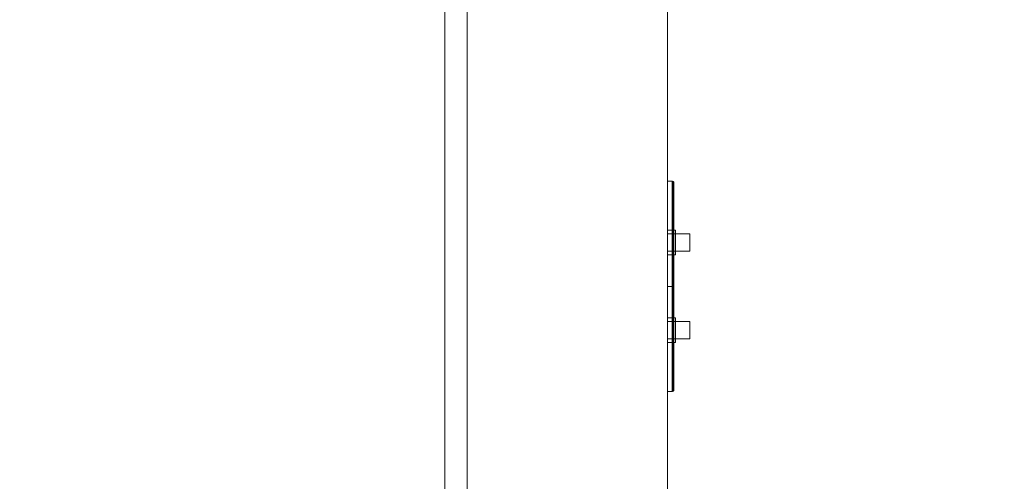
# Model space of a CAD drawing. Header units: inches. Extents: x -263 to 528, y -1 to 602.
# Tile 420 of 656: x 40 to 63, y 447 to 457. Entities that reach past the tile are written whole.
import ezdxf

# ---------------------------------------------------------------- set-up
doc = ezdxf.new("R2010")
doc.units = ezdxf.units.IN
doc.header["$MEASUREMENT"] = 0
for name, color, linetype in [('Twindo - Backsplash', 7, 'Continuous'), ('Twindo - Electrical', 7, 'Continuous'), ('Twindo - Fixtures', 7, 'Continuous'), ('Twindo - Slabs', 7, 'Continuous'), ('Twindo - Walls', 7, 'Continuous')]:
    doc.layers.add(name, color=color, linetype=linetype)

# ---------------------------------------------------------------- blocks, each defined once
blk = doc.blocks.new('Slab_D0BD3B49-249D-4DA8-80D4-D821BCE50D6B', base_point=(-249.5, 387))
at = {"layer": 'Twindo - Slabs', "lineweight": 0}
mesh = blk.add_polyface(dxfattribs=at)
corners = [(-192, 387), (-249.5, 387), (-249.5, 387, -6), (-192, 387, -6), (-89.75, 579.5), (-249.5, 579.5), (-192, 134.5), (-132, 134.5), (-132, 124.5), (10, 124.5), (10, 13.75), (161.5, 13.75), (161.5, 6.5), (252, 6.5), (252, 14), (415.5, 14), (415.5, 322.5), (222.5, 322.5), (222.5, 357.5), (-4, 357.5), (-4, 413), (101.5, 413), (101.5, 553.5), (-89.75, 553.5), (-249.5, 579.5, -6), (-192, 134.5, -6), (-89.75, 579.5, -6), (-89.75, 553.5, -6), (101.5, 553.5, -6), (101.5, 413, -6), (-4, 413, -6), (-4, 357.5, -6), (222.5, 357.5, -6), (222.5, 322.5, -6), (415.5, 322.5, -6), (415.5, 14, -6), (252, 14, -6), (252, 6.5, -6), (161.5, 6.5, -6), (161.5, 13.75, -6), (10, 13.75, -6), (10, 124.5, -6), (-132, 124.5, -6), (-132, 134.5, -6)]
mesh.append_faces([[corners[k] for k in face] for face in [(0, 1, 2, 3), (1, 5, 24, 2), (6, 0, 3, 25), (5, 4, 26, 24), (7, 6, 25, 43), (8, 7, 43, 42), (9, 8, 42, 41), (10, 9, 41, 40), (11, 10, 40, 39), (12, 11, 39, 38), (13, 12, 38, 37), (14, 13, 37, 36), (15, 14, 36, 35), (16, 15, 35, 34), (17, 16, 34, 33), (18, 17, 33, 32), (19, 18, 32, 31), (20, 19, 31, 30), (21, 20, 30, 29), (22, 21, 29, 28), (23, 22, 28, 27), (4, 23, 27, 26)]], dxfattribs={"color": 254})
mesh.append_faces([[corners[k] for k in face] for face in [(22, 20, 21), (16, 14, 15)]], dxfattribs={"vtx0": -1, "color": 254})
mesh.append_faces([[corners[k] for k in face] for face in [(28, 30, 27), (34, 36, 33)]], dxfattribs={"vtx0": -1, "vtx1": -1, "color": 254})
mesh.append_faces([[corners[k] for k in face] for face in [(4, 0, 7), (19, 23, 8), (19, 9, 11), (43, 3, 26), (42, 27, 31), (39, 41, 31)]], dxfattribs={"vtx0": -1, "vtx1": -1, "vtx2": -1, "color": 254})
mesh.append_faces([[corners[k] for k in face] for face in [(23, 7, 8), (19, 8, 9), (17, 11, 12), (17, 12, 13), (17, 13, 14), (3, 24, 26), (43, 26, 27), (39, 31, 32), (39, 32, 33)]], dxfattribs={"vtx0": -1, "vtx2": -1, "color": 254})
mesh.append_faces([[corners[k] for k in face] for face in [(29, 30, 28), (35, 36, 34)]], dxfattribs={"vtx1": -1, "color": 254})
mesh.append_faces([[corners[k] for k in face] for face in [(4, 5, 0), (23, 4, 7), (19, 20, 23), (22, 23, 20), (18, 19, 11), (17, 18, 11), (16, 17, 14), (42, 43, 27), (30, 31, 27), (41, 42, 31), (38, 39, 33), (37, 38, 33), (36, 37, 33)]], dxfattribs={"vtx1": -1, "vtx2": -1, "color": 254})
mesh.append_faces([[corners[k] for k in face] for face in [(5, 1, 0), (0, 6, 7), (9, 10, 11), (3, 2, 24), (43, 25, 3), (39, 40, 41)]], dxfattribs={"vtx2": -1, "color": 254})
blk = doc.blocks.new('Slab_C16FED3F-F51D-4887-95C2-45D370958F54', base_point=(-255.75, 595))
at = {"layer": 'Twindo - Slabs', "lineweight": 0}
mesh = blk.add_polyface(dxfattribs=at)
corners = [(95.5, 568, 128), (95.5, 570, 128), (-75.75, 570, 128), (-75.75, 595, 128), (-255.75, 595, 128), (-255.75, 379, 128), (-198, 379, 128), (-198, 134.5, 128), (-136, 134.5, 128), (-136, 110.5, 128), (6.5, 110.5, 128), (6.5, 6.5, 128), (315.5, 6.5, 128), (315.5, 8, 128), (378.5, 8, 128), (378.5, 6.5, 128), (523, 6.5, 128), (523, 132.25, 128), (421.5, 132.25, 128), (421.5, 333, 128), (239, 333, 128), (239, 391.501, 128), (240, 391.501, 128), (240, 457, 128), (237, 457, 128), (237, 568, 128), (201, 127.5, 128), (201, 128.125, 128), (244.5, 128.125, 128), (244.5, 127.5, 128), (244.5, 15, 128), (161.5, 15, 128), (161.5, 146.5, 128), (200.935, 146.5, 128), (200.997, 146.5, 128), (200.997, 128.5, 128), (95.5, 568, 101), (95.5, 570, 101), (-75.75, 570, 101), (-75.75, 595, 101), (-255.75, 595, 101), (-255.75, 379, 101), (-198, 379, 101), (-198, 134.5, 101), (-136, 134.5, 101), (-136, 110.5, 101), (6.5, 110.5, 101), (6.5, 6.5, 101), (315.5, 6.5, 101), (315.5, 8, 101), (378.5, 8, 101), (378.5, 6.5, 101), (523, 6.5, 101), (523, 132.25, 101), (421.5, 132.25, 101), (421.5, 333, 101), (239, 333, 101), (239, 391.501, 101), (240, 391.501, 101), (240, 457, 101), (237, 457, 101), (237, 568, 101), (201, 127.5, 120), (201, 128, 120), (201, 128.125, 120), (244.5, 128.125, 120), (244.5, 128, 120), (244.5, 127.5, 120), (244.5, 127.5, 101), (244.5, 15, 101), (161.5, 15, 101), (161.5, 146.5, 101), (200.935, 146.5, 101), (200.997, 146.5, 101), (200.997, 128.5, 114.5), (201, 127.5, 101)]
mesh.append_faces([[corners[k] for k in face] for face in [(36, 37, 1, 0), (37, 38, 2, 1), (38, 39, 3, 2), (39, 40, 4, 3), (40, 41, 5, 4), (41, 42, 6, 5), (42, 43, 7, 6), (43, 44, 8, 7), (44, 45, 9, 8), (45, 46, 10, 9), (46, 47, 11, 10), (47, 48, 12, 11), (48, 49, 13, 12), (49, 50, 14, 13), (50, 51, 15, 14), (51, 52, 16, 15), (52, 53, 17, 16), (53, 54, 18, 17), (54, 55, 19, 18), (55, 56, 20, 19), (56, 57, 21, 20), (57, 58, 22, 21), (58, 59, 23, 22), (59, 60, 24, 23), (60, 61, 25, 24), (61, 36, 0, 25), (28, 27, 64, 65), (69, 70, 31, 30), (70, 71, 32, 31), (33, 32, 71, 72), (33, 72, 73, 34), (34, 73, 74, 35), (62, 67, 66, 63), (65, 64, 63, 66), (67, 62, 75, 68), (72, 74, 73)]], dxfattribs={"color": 254})
mesh.append_faces([[corners[k] for k in face] for face in [(23, 21, 22), (27, 63, 64), (29, 66, 67), (29, 69, 30), (75, 74, 72), (52, 54, 53)]], dxfattribs={"vtx0": -1, "color": 254})
mesh.append_faces([[corners[k] for k in face] for face in [(16, 18, 15), (59, 57, 60)]], dxfattribs={"vtx0": -1, "vtx1": -1, "color": 254})
mesh.append_faces([[corners[k] for k in face] for face in [(3, 6, 8), (31, 0, 11), (0, 32, 34), (24, 34, 27), (20, 24, 27), (28, 30, 12), (20, 28, 13), (75, 26, 74), (44, 42, 39), (47, 36, 70), (75, 60, 56), (49, 68, 56)]], dxfattribs={"vtx0": -1, "vtx1": -1, "vtx2": -1, "color": 254})
mesh.append_faces([[corners[k] for k in face] for face in [(2, 8, 9), (2, 9, 10), (0, 10, 11), (20, 27, 28), (30, 11, 12), (28, 12, 13), (20, 13, 14), (18, 14, 15), (42, 40, 39), (44, 39, 38), (46, 38, 37), (46, 37, 36), (72, 36, 61), (75, 61, 60), (47, 70, 69), (49, 69, 68), (50, 56, 55), (50, 55, 54)]], dxfattribs={"vtx0": -1, "vtx2": -1, "color": 254})
mesh.append_faces([[corners[k] for k in face] for face in [(17, 18, 16), (58, 57, 59)]], dxfattribs={"vtx1": -1, "color": 254})
mesh.append_faces([[corners[k] for k in face] for face in [(3, 4, 6), (2, 3, 8), (1, 2, 10), (0, 1, 10), (31, 32, 0), (25, 0, 34), (24, 25, 34), (20, 21, 24), (23, 24, 21), (30, 31, 11), (19, 20, 14), (18, 19, 14), (45, 44, 38), (46, 45, 38), (47, 46, 36), (71, 70, 36), (72, 71, 36), (75, 72, 61), (57, 56, 60), (68, 75, 56), (48, 47, 69), (49, 48, 69), (50, 49, 56), (51, 50, 54), (52, 51, 54)]], dxfattribs={"vtx1": -1, "vtx2": -1, "color": 254})
mesh.append_faces([[corners[k] for k in face] for face in [(4, 5, 6), (6, 7, 8), (26, 35, 74), (42, 41, 40), (44, 43, 42)]], dxfattribs={"vtx2": -1, "color": 254})
mesh.append_faces([[corners[k] for k in face] for face in [(27, 26, 62, 63), (29, 28, 65, 66), (29, 67, 68, 69)]], dxfattribs={"vtx3": -1, "color": 254})
blk = doc.blocks.new('Wall_92010499-D521-47A9-A7CD-C72EA766553A', base_point=(55, 395.501))
at = {"layer": 'Twindo - Walls', "lineweight": 0}
mesh = blk.add_polyface(dxfattribs=at)
corners = [(50.5, 460.501, 247.5), (50.5, 402.001, 247.5), (55, 402.001, 247.5), (55, 460.501, 247.5), (50.5, 460.501, 128), (50.5, 402.001, 128), (55, 402.001, 128), (55, 460.501, 128)]
mesh.append_faces([[corners[k] for k in face] for face in [(0, 1, 2, 3), (4, 5, 1, 0), (5, 6, 2, 1), (3, 2, 6, 7), (4, 0, 3, 7), (7, 6, 5, 4)]], dxfattribs={"color": 254})
blk = doc.blocks.new('Slab_092C35A8-B736-40A4-87C8-E1895AE3592A', base_point=(-75.75, 448))
at = {"layer": 'Twindo - Slabs', "lineweight": 0}
mesh = blk.add_polyface(dxfattribs=at)
corners = [(-75.75, 448, 254), (-75.75, 448, 247.5), (-15.5, 448, 247.5), (-15.5, 448, 254), (-75.75, 570, 254), (-75.75, 570, 247.5), (95.5, 570, 247.5), (95.5, 395.501, 247.5), (-15.5, 395.501, 247.5), (-15.5, 395.501, 254), (95.5, 395.501, 254), (95.5, 570, 254)]
mesh.append_faces([[corners[k] for k in face] for face in [(0, 1, 2, 3), (4, 5, 1, 0), (3, 2, 8, 9), (11, 6, 5, 4), (10, 7, 6, 11), (9, 8, 7, 10)]], dxfattribs={"color": 254})
mesh.append_faces([[corners[k] for k in face] for face in [(10, 3, 9)]], dxfattribs={"vtx0": -1, "color": 254})
mesh.append_faces([[corners[k] for k in face] for face in [(7, 2, 6), (6, 2, 5), (11, 3, 10)]], dxfattribs={"vtx0": -1, "vtx1": -1, "color": 254})
mesh.append_faces([[corners[k] for k in face] for face in [(11, 4, 3)]], dxfattribs={"vtx1": -1, "vtx2": -1, "color": 254})
mesh.append_faces([[corners[k] for k in face] for face in [(2, 1, 5), (7, 8, 2), (4, 0, 3)]], dxfattribs={"vtx2": -1, "color": 254})
blk = doc.blocks.new('Slab_30F11852-7E44-49CB-B863-1AFF19E38BE2', base_point=(-15.5, 395.501))
at = {"layer": 'Twindo - Fixtures', "lineweight": 0}
mesh = blk.add_polyface(dxfattribs=at)
corners = [(-15.5, 395.501, 247.5), (-15.5, 395.501, 242.75), (50.5, 395.501, 242.75), (50.5, 395.501, 247.5), (-15.5, 448, 247.5), (-15.5, 448, 242.75), (-11.75, 448, 242.75), (-11.122, 447.409, 242.75), (3.969, 462.5, 242.75), (50.5, 462.5, 242.75), (50.5, 462.5, 247.5), (3.969, 462.5, 247.5), (-11.122, 447.409, 247.5), (-11.75, 448, 247.5)]
mesh.append_faces([[corners[k] for k in face] for face in [(0, 1, 2, 3), (4, 5, 1, 0), (3, 2, 9, 10), (13, 6, 5, 4), (12, 7, 6, 13), (11, 8, 7, 12), (10, 9, 8, 11)]], dxfattribs={"color": 254})
mesh.append_faces([[corners[k] for k in face] for face in [(2, 8, 9)]], dxfattribs={"vtx0": -1, "color": 254})
mesh.append_faces([[corners[k] for k in face] for face in [(3, 11, 0)]], dxfattribs={"vtx0": -1, "vtx1": -1, "color": 254})
mesh.append_faces([[corners[k] for k in face] for face in [(1, 6, 7), (1, 7, 8)]], dxfattribs={"vtx0": -1, "vtx2": -1, "color": 254})
mesh.append_faces([[corners[k] for k in face] for face in [(10, 11, 3)]], dxfattribs={"vtx1": -1, "color": 254})
mesh.append_faces([[corners[k] for k in face] for face in [(2, 1, 8), (12, 13, 0), (11, 12, 0)]], dxfattribs={"vtx1": -1, "vtx2": -1, "color": 254})
mesh.append_faces([[corners[k] for k in face] for face in [(1, 5, 6), (13, 4, 0)]], dxfattribs={"vtx2": -1, "color": 254})
blk = doc.blocks.new('Beam Segment_96CB1DCE-5C13-43CF-9908-428ADE0A8B12')
at = {"layer": 'Twindo - Backsplash', "lineweight": 0}
mesh = blk.add_polyface(dxfattribs=at)
corners = [(50.5, 402.001, 225), (50.5, 402.001, 128), (50.5, 458, 128), (50.5, 458, 133), (50.5, 462.5, 133), (50.5, 462.5, 128), (50.5, 466.001, 128), (50.5, 466.001, 225), (50, 402.501, 225), (50, 402.501, 128), (50, 458, 128), (50, 458, 133), (50, 462.5, 133), (50, 462.5, 128), (50, 466.001, 128), (50, 466.001, 225)]
mesh.append_faces([[corners[k] for k in face] for face in [(1, 0, 8, 9), (1, 9, 10, 2), (10, 11, 3, 2), (11, 12, 4, 3), (12, 13, 5, 4), (14, 6, 5, 13), (15, 7, 6, 14), (15, 8, 0, 7)]], dxfattribs={"color": 7})
mesh.append_faces([[corners[k] for k in face] for face in [(6, 4, 5), (9, 11, 10)]], dxfattribs={"vtx0": -1, "color": 7})
mesh.append_faces([[corners[k] for k in face] for face in [(1, 3, 0), (14, 12, 15)]], dxfattribs={"vtx0": -1, "vtx1": -1, "color": 7})
mesh.append_faces([[corners[k] for k in face] for face in [(3, 7, 0), (12, 8, 15)]], dxfattribs={"vtx0": -1, "vtx2": -1, "color": 7})
mesh.append_faces([[corners[k] for k in face] for face in [(2, 3, 1), (13, 12, 14)]], dxfattribs={"vtx1": -1, "color": 7})
mesh.append_faces([[corners[k] for k in face] for face in [(3, 4, 7), (6, 7, 4), (12, 11, 8), (9, 8, 11)]], dxfattribs={"vtx1": -1, "vtx2": -1, "color": 7})
blk = doc.blocks.new('Object_A01AF3EC-E41D-4649-BAAB-6A81AC01BB0C')
at = {"layer": 'Twindo - Electrical', "lineweight": 0}
mesh = blk.add_polyface(dxfattribs=at)
corners = [(55.103, 451.5, 174.362), (55.103, 453.863, 174.362), (54.999, 453.863, 174.362), (54.999, 451.5, 174.362), (54.999, 451.5, 169.638), (55.103, 451.5, 169.638), (55.112, 451.5, 169.639), (55.127, 451.5, 169.648), (55.136, 451.5, 169.663), (55.137, 451.5, 169.672), (55.137, 451.5, 174.328), (55.136, 451.5, 174.337), (55.127, 451.5, 174.352), (55.112, 451.5, 174.361), (54.999, 453.863, 169.638), (54.999, 452.209, 171.331), (54.999, 452.76, 171.331), (54.999, 452.76, 172.669), (54.999, 452.209, 172.669), (55.103, 453.863, 169.638), (55.112, 453.861, 174.361), (55.127, 453.852, 174.352), (55.136, 453.837, 174.337), (55.137, 453.828, 174.328), (55.137, 453.828, 169.672), (55.137, 452.76, 172.669), (55.137, 452.76, 171.331), (55.137, 452.209, 171.331), (55.137, 452.209, 172.669), (55.136, 453.837, 169.663), (55.127, 453.852, 169.648), (55.112, 453.861, 169.639)]
mesh.append_faces([[corners[k] for k in face] for face in [(0, 1, 2, 3), (19, 14, 2, 1), (13, 20, 1, 0), (12, 21, 20, 13), (11, 22, 21, 12), (10, 23, 22, 11), (8, 29, 24, 9), (7, 30, 29, 8), (6, 31, 30, 7), (5, 19, 31, 6), (4, 14, 19, 5), (15, 18, 28, 27), (18, 17, 25, 28), (17, 16, 26, 25), (16, 15, 27, 26), (31, 19, 1, 20), (30, 31, 20, 21), (29, 30, 21, 22), (24, 29, 22, 23)]], dxfattribs={"color": 7})
mesh.append_faces([[corners[k] for k in face] for face in [(4, 13, 0, 3)]], dxfattribs={"vtx0": -1, "color": 7})
mesh.append_faces([[corners[k] for k in face] for face in [(4, 15, 14), (14, 16, 2), (24, 26, 9), (9, 27, 10)]], dxfattribs={"vtx0": -1, "vtx1": -1, "color": 7})
mesh.append_faces([[corners[k] for k in face] for face in [(17, 3, 2), (3, 18, 15), (14, 15, 16), (28, 23, 10), (23, 25, 26), (9, 26, 27)]], dxfattribs={"vtx0": -1, "vtx2": -1, "color": 7})
mesh.append_faces([[corners[k] for k in face] for face in [(4, 7, 8, 9), (4, 9, 10, 11), (4, 11, 12, 13)]], dxfattribs={"vtx0": -1, "vtx3": -1, "color": 7})
mesh.append_faces([[corners[k] for k in face] for face in [(17, 18, 3), (16, 17, 2), (4, 3, 15), (28, 25, 23), (27, 28, 10), (24, 23, 26)]], dxfattribs={"vtx1": -1, "vtx2": -1, "color": 7})
mesh.append_faces([[corners[k] for k in face] for face in [(4, 5, 6, 7)]], dxfattribs={"vtx3": -1, "color": 7})
mesh = blk.add_polyface(dxfattribs=at)
corners = [(54.999, 452.681, 171.409), (54.999, 452.288, 171.409), (54.999, 452.288, 172.591), (54.999, 452.681, 172.591), (55.103, 452.288, 172.591), (55.103, 452.681, 172.591), (55.103, 452.288, 172.472), (55.103, 452.681, 172.472), (55.497, 452.288, 172.472), (55.497, 452.681, 172.472), (55.497, 452.288, 172.157), (55.497, 452.681, 172.157), (55.103, 452.288, 172.157), (55.103, 452.681, 172.157), (55.103, 452.288, 171.409), (55.103, 452.681, 171.409), (54.999, 452.76, 171.331), (55.177, 452.76, 171.331), (55.177, 452.209, 171.331), (54.999, 452.209, 171.331), (55.177, 452.209, 172.669), (54.999, 452.209, 172.669), (55.177, 452.76, 172.669), (54.999, 452.76, 172.669), (54.999, 452.681, 171.409), (55.177, 452.681, 171.409), (55.177, 452.681, 172.591), (54.999, 452.681, 172.591), (55.177, 452.288, 172.591), (54.999, 452.288, 172.591), (55.177, 452.288, 171.409), (54.999, 452.288, 171.409)]
mesh.append_faces([[corners[k] for k in face] for face in [(0, 1, 2, 3), (3, 2, 4, 5), (5, 4, 6, 7), (7, 6, 8, 9), (9, 8, 10, 11), (11, 10, 12, 13), (13, 12, 14, 15), (15, 14, 1, 0), (16, 17, 18, 19), (19, 18, 20, 21), (21, 20, 22, 23), (23, 22, 17, 16), (24, 25, 26, 27), (27, 26, 28, 29), (29, 28, 30, 31), (31, 30, 25, 24)]], dxfattribs={"color": 7})
mesh.append_faces([[corners[k] for k in face] for face in [(0, 13, 15)]], dxfattribs={"vtx0": -1, "color": 7})
mesh.append_faces([[corners[k] for k in face] for face in [(1, 12, 2), (19, 31, 16), (16, 24, 23), (17, 25, 18), (18, 30, 20)]], dxfattribs={"vtx0": -1, "vtx1": -1, "color": 7})
mesh.append_faces([[corners[k] for k in face] for face in [(3, 7, 13), (12, 6, 2)]], dxfattribs={"vtx0": -1, "vtx1": -1, "vtx2": -1, "color": 7})
mesh.append_faces([[corners[k] for k in face] for face in [(7, 11, 13), (27, 21, 23), (21, 29, 31), (16, 31, 24), (28, 22, 20), (22, 26, 25), (18, 25, 30)]], dxfattribs={"vtx0": -1, "vtx2": -1, "color": 7})
mesh.append_faces([[corners[k] for k in face] for face in [(14, 12, 1)]], dxfattribs={"vtx1": -1, "color": 7})
mesh.append_faces([[corners[k] for k in face] for face in [(0, 3, 13), (12, 10, 6), (27, 29, 21), (24, 27, 23), (19, 21, 31), (28, 26, 22), (30, 28, 20), (17, 22, 25)]], dxfattribs={"vtx1": -1, "vtx2": -1, "color": 7})
mesh.append_faces([[corners[k] for k in face] for face in [(3, 5, 7), (7, 9, 11), (6, 4, 2), (10, 8, 6)]], dxfattribs={"vtx2": -1, "color": 7})
mesh = blk.add_polyface(dxfattribs=at)
corners = [(54.999, 451.5, 169.638), (54.999, 449.138, 169.638), (54.999, 449.138, 174.362), (54.999, 451.5, 174.362), (54.999, 450.24, 171.331), (54.999, 450.792, 171.331), (54.999, 450.792, 172.669), (54.999, 450.24, 172.669), (55.103, 451.5, 174.362), (55.112, 451.5, 174.361), (55.127, 451.5, 174.352), (55.136, 451.5, 174.337), (55.137, 451.5, 174.328), (55.137, 451.5, 169.672), (55.136, 451.5, 169.663), (55.127, 451.5, 169.648), (55.112, 451.5, 169.639), (55.103, 451.5, 169.638), (55.103, 449.138, 174.362), (55.103, 449.138, 169.638), (55.137, 450.24, 172.669), (55.137, 450.24, 171.331), (55.137, 450.792, 172.669), (55.137, 450.792, 171.331), (55.112, 449.139, 169.639), (55.127, 449.148, 169.648), (55.136, 449.164, 169.663), (55.137, 449.173, 169.672), (55.137, 449.173, 174.328), (55.136, 449.164, 174.337), (55.127, 449.148, 174.352), (55.112, 449.139, 174.361)]
mesh.append_faces([[corners[k] for k in face] for face in [(3, 2, 18, 8), (18, 2, 1, 19), (17, 19, 1, 0), (4, 7, 20, 21), (7, 6, 22, 20), (6, 5, 23, 22), (5, 4, 21, 23), (16, 24, 19, 17), (15, 25, 24, 16), (14, 26, 25, 15), (13, 27, 26, 14), (11, 29, 28, 12), (10, 30, 29, 11), (9, 31, 30, 10), (8, 18, 31, 9), (31, 18, 19, 24), (30, 31, 24, 25), (29, 30, 25, 26), (28, 29, 26, 27)]], dxfattribs={"color": 7})
mesh.append_faces([[corners[k] for k in face] for face in [(8, 17, 0, 3)]], dxfattribs={"vtx0": -1, "color": 7})
mesh.append_faces([[corners[k] for k in face] for face in [(1, 4, 0), (0, 5, 3), (13, 23, 27), (27, 21, 28)]], dxfattribs={"vtx0": -1, "vtx1": -1, "color": 7})
mesh.append_faces([[corners[k] for k in face] for face in [(6, 2, 3), (2, 7, 4), (0, 4, 5), (20, 12, 28), (12, 22, 23), (27, 23, 21)]], dxfattribs={"vtx0": -1, "vtx2": -1, "color": 7})
mesh.append_faces([[corners[k] for k in face] for face in [(8, 11, 12, 13), (8, 13, 14, 15), (8, 15, 16, 17)]], dxfattribs={"vtx0": -1, "vtx3": -1, "color": 7})
mesh.append_faces([[corners[k] for k in face] for face in [(6, 7, 2), (5, 6, 3), (1, 2, 4), (20, 22, 12), (21, 20, 28), (13, 12, 23)]], dxfattribs={"vtx1": -1, "vtx2": -1, "color": 7})
mesh.append_faces([[corners[k] for k in face] for face in [(8, 9, 10, 11)]], dxfattribs={"vtx3": -1, "color": 7})
mesh = blk.add_polyface(dxfattribs=at)
corners = [(54.999, 450.713, 171.409), (54.999, 450.319, 171.409), (54.999, 450.319, 172.591), (54.999, 450.713, 172.591), (55.103, 450.319, 172.591), (55.103, 450.713, 172.591), (55.103, 450.319, 172.472), (55.103, 450.713, 172.472), (55.497, 450.319, 172.472), (55.497, 450.713, 172.472), (55.497, 450.319, 172.157), (55.497, 450.713, 172.157), (55.103, 450.319, 172.157), (55.103, 450.713, 172.157), (55.103, 450.319, 171.409), (55.103, 450.713, 171.409), (54.999, 450.792, 171.331), (55.177, 450.792, 171.331), (55.177, 450.24, 171.331), (54.999, 450.24, 171.331), (55.177, 450.24, 172.669), (54.999, 450.24, 172.669), (55.177, 450.792, 172.669), (54.999, 450.792, 172.669), (54.999, 450.713, 171.409), (55.177, 450.713, 171.409), (55.177, 450.713, 172.591), (54.999, 450.713, 172.591), (55.177, 450.319, 172.591), (54.999, 450.319, 172.591), (55.177, 450.319, 171.409), (54.999, 450.319, 171.409)]
mesh.append_faces([[corners[k] for k in face] for face in [(0, 1, 2, 3), (3, 2, 4, 5), (5, 4, 6, 7), (7, 6, 8, 9), (9, 8, 10, 11), (11, 10, 12, 13), (13, 12, 14, 15), (15, 14, 1, 0), (16, 17, 18, 19), (19, 18, 20, 21), (21, 20, 22, 23), (23, 22, 17, 16), (24, 25, 26, 27), (27, 26, 28, 29), (29, 28, 30, 31), (31, 30, 25, 24)]], dxfattribs={"color": 7})
mesh.append_faces([[corners[k] for k in face] for face in [(0, 13, 15)]], dxfattribs={"vtx0": -1, "color": 7})
mesh.append_faces([[corners[k] for k in face] for face in [(1, 12, 2), (19, 31, 16), (16, 24, 23), (17, 25, 18), (18, 30, 20)]], dxfattribs={"vtx0": -1, "vtx1": -1, "color": 7})
mesh.append_faces([[corners[k] for k in face] for face in [(3, 7, 13), (12, 6, 2)]], dxfattribs={"vtx0": -1, "vtx1": -1, "vtx2": -1, "color": 7})
mesh.append_faces([[corners[k] for k in face] for face in [(7, 11, 13), (27, 21, 23), (21, 29, 31), (16, 31, 24), (28, 22, 20), (22, 26, 25), (18, 25, 30)]], dxfattribs={"vtx0": -1, "vtx2": -1, "color": 7})
mesh.append_faces([[corners[k] for k in face] for face in [(14, 12, 1)]], dxfattribs={"vtx1": -1, "color": 7})
mesh.append_faces([[corners[k] for k in face] for face in [(0, 3, 13), (12, 10, 6), (27, 29, 21), (24, 27, 23), (19, 21, 31), (28, 26, 22), (30, 28, 20), (17, 22, 25)]], dxfattribs={"vtx1": -1, "vtx2": -1, "color": 7})
mesh.append_faces([[corners[k] for k in face] for face in [(3, 5, 7), (7, 9, 11), (6, 4, 2), (10, 8, 6)]], dxfattribs={"vtx2": -1, "color": 7})

msp = doc.modelspace()

# ---------------------------------------------------------------- block references
at = {"layer": 'Twindo - Backsplash', "linetype": 'Continuous', "lineweight": 0}
msp.add_blockref('Beam Segment_96CB1DCE-5C13-43CF-9908-428ADE0A8B12', (0, 0), dxfattribs=at)
at = {"layer": 'Twindo - Electrical', "color": 36, "linetype": 'Continuous', "lineweight": 18, "true_color": 0x783c00}
msp.add_blockref('Object_A01AF3EC-E41D-4649-BAAB-6A81AC01BB0C', (0, 0), dxfattribs=at)
at = {"layer": 'Twindo - Fixtures', "color": 251, "linetype": 'Continuous', "lineweight": 18, "true_color": 0x4a4a4a}
msp.add_blockref('Slab_30F11852-7E44-49CB-B863-1AFF19E38BE2', (-15.5, 395.501), dxfattribs=at)
at = {"layer": 'Twindo - Slabs', "color": 251, "linetype": 'Continuous', "lineweight": 18, "true_color": 0x4a4a4a}
for name, p in [('Slab_C16FED3F-F51D-4887-95C2-45D370958F54', (-255.75, 595)), ('Slab_D0BD3B49-249D-4DA8-80D4-D821BCE50D6B', (-249.5, 387)), ('Slab_092C35A8-B736-40A4-87C8-E1895AE3592A', (-75.75, 448))]:
    msp.add_blockref(name, p, dxfattribs=at)
at = {"layer": 'Twindo - Walls', "color": 7, "lineweight": 35}
msp.add_blockref('Wall_92010499-D521-47A9-A7CD-C72EA766553A', (55, 395.501), dxfattribs=at)

doc.saveas('drawing.dxf')
